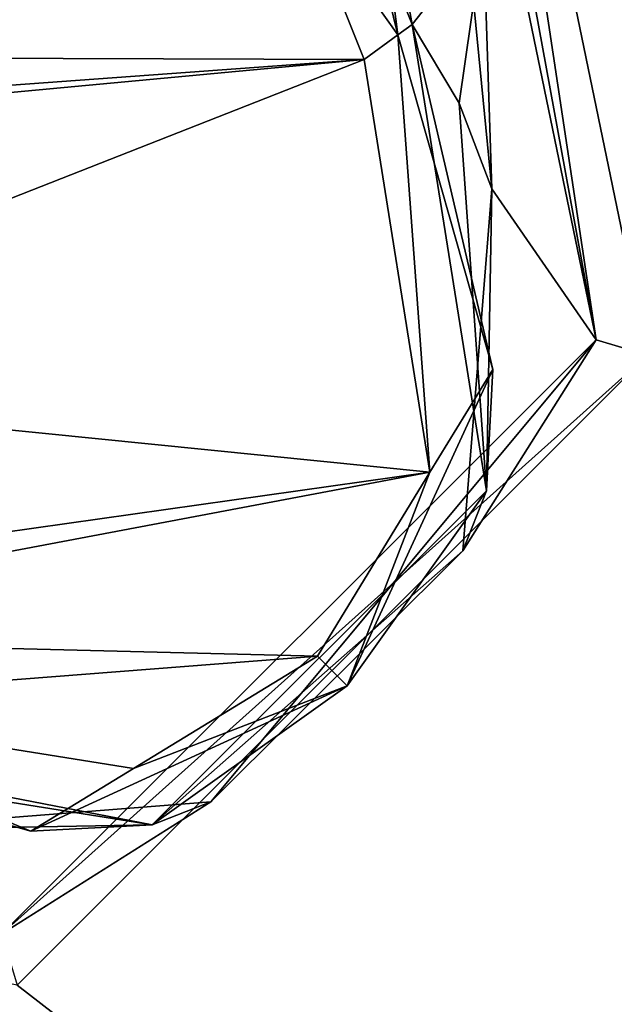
# Model space of a CAD drawing. Header units: metres. Extents: x -205 to 205, y -82 to 82.
# Tile 345 of 426: x 180 to 190, y -59 to -43. Entities that reach past the tile are written whole.
import ezdxf

# ---------------------------------------------------------------- set-up
doc = ezdxf.new("R2010")
doc.units = ezdxf.units.M
doc.layers.add('solid_PRT0003', color=7, linetype='CONTINUOUS')

msp = doc.modelspace()

# ---------------------------------------------------------------- linework, layer by layer
at = {"layer": 'solid_PRT0003'}
for points in [[(0, -75), (0, 75), (200, 75)], [(200, -75), (0, -75), (200, 75)], [(190.144897, 48.536644, 1.5), (187.110992, 33.837666, 1.5), (190.144897, -48.536655, 1.5)], [(187.110992, 33.837666, 1.5), (187.110992, -33.837666, 1.5), (190.144897, -48.536655, 1.5)], [(189.28006, -48.275169, 2.071429), (187.110992, -33.837666, 1.5), (186.701523, -34.181252, 1.654846)], [(189.28006, -48.275169, 2.071429), (190.144897, -48.536655, 1.5), (187.110992, -33.837666, 1.5)], [(189.28006, -48.275169, 2.071429), (186.701523, -34.181252, 1.654846), (186.418869, -34.41843, 2.071429)], [(187.528244, -45.732796, 3.5), (189.28006, -48.275169, 2.071429), (186.418869, -34.41843, 2.071429)], [(187.385162, -41.437363, 3.5), (187.528244, -45.732796, 3.5), (186.418869, -34.41843, 2.071429)], [(185.945313, -43.140484, 13.207107), (184.640884, -37.822865, 13.5), (184.271286, -40.784054, 13.5)], [(185.945313, -43.140484, 13.207107), (185.298721, -38.082176, 13.207107), (184.640884, -37.822865, 13.5)], [(185.263214, -40.657196, 12.5), (185.298721, -38.082176, 13.207107), (186.182022, -42.967983, 12.5)], [(185.945313, -43.140484, 13.207107), (186.182022, -42.967983, 12.5), (185.298721, -38.082176, 13.207107)], [(184.271286, -40.784054, 13.5), (172.731873, -41.742641, 13.5), (168.489243, -43.5, 13.5)], [(185.373962, -43.557079, 13.5), (184.271286, -40.784054, 13.5), (168.489243, -43.5, 13.5)], [(185.945313, -43.140484, 13.207107), (184.271286, -40.784054, 13.5), (185.373962, -43.557079, 13.5)], [(185.263214, -40.657196, 3.5), (186.182022, -42.967983, 3.5), (187.385162, -41.437363, 3.5)], [(185.263214, -40.657196, 3.5), (186.182022, -42.967983, 12.5), (186.182022, -42.967983, 3.5)], [(185.263214, -40.657196, 3.5), (185.263214, -40.657196, 12.5), (186.182022, -42.967983, 12.5)], [(186.97757, -44.290825, 3.5), (187.385162, -41.437363, 3.5), (186.182022, -42.967983, 3.5)], [(186.97757, -44.290825, 3.5), (187.528244, -45.732796, 3.5), (187.385162, -41.437363, 3.5)], [(187.542068, -48.77877, 13.207107), (186.182022, -42.967983, 12.5), (185.945313, -43.140484, 13.207107)], [(187.433594, -50.821213, 12.5), (186.182022, -42.967983, 3.5), (186.182022, -42.967983, 12.5)], [(186.97757, -44.290825, 3.5), (186.182022, -42.967983, 3.5), (187.433594, -50.821213, 12.5)], [(187.433594, -50.821213, 12.5), (186.182022, -42.967983, 12.5), (187.542068, -48.77877, 13.207107)], [(185.945313, -43.140484, 13.207107), (185.373962, -43.557079, 13.5), (186.484329, -50.506695, 13.5)], [(187.542068, -48.77877, 13.207107), (185.945313, -43.140484, 13.207107), (186.484329, -50.506695, 13.5)], [(164.703217, -45.059738, 13.5), (185.373962, -43.557079, 13.5), (168.489243, -43.5, 13.5)], [(164.703217, -45.059738, 13.5), (169.253387, -45.059544, 13.5), (185.373962, -43.557079, 13.5)], [(169.253387, -45.059544, 13.5), (171.528473, -49, 13.5), (185.373962, -43.557079, 13.5)], [(171.528473, -49, 13.5), (186.484329, -50.506695, 13.5), (185.373962, -43.557079, 13.5)], [(186.97757, -44.290825, 3.5), (187.433594, -50.821213, 12.5), (187.528244, -45.732796, 3.5)], [(187.528244, -45.732796, 3.5), (187.036209, -51.828949, 2.822931), (189.28006, -48.275169, 2.071429)], [(187.433594, -50.821213, 12.5), (187.036209, -51.828949, 2.822931), (187.528244, -45.732796, 3.5)], [(112.783806, -45.809784, 1.5), (109.640572, -46.364033, 1.5), (200, -75, 1.5)], [(164.837662, -56.110996, 1.5), (112.783806, -45.809784, 1.5), (200, -75, 1.5)], [(109.640572, -46.364033, 1.5), (106.87645, -47.959885, 1.5), (200, -75, 1.5)], [(106.87645, -47.959885, 1.5), (97.162331, -56.110996, 1.5), (200, -75, 1.5)], [(189.28006, -48.275169, 2.071429), (179.275162, -58.280056, 2.071429), (190.144897, -48.536655, 1.5)], [(182.797363, -56.056679, 2.822942), (179.275162, -58.280056, 2.071429), (189.28006, -48.275169, 2.071429)], [(187.036209, -51.828949, 2.822931), (182.797363, -56.056679, 2.822942), (189.28006, -48.275169, 2.071429)], [(179.275162, -58.280056, 2.071429), (179.536636, -59.144901, 1.5), (190.144897, -48.536655, 1.5)], [(190.144897, -48.536655, 1.5), (179.536636, -59.144901, 1.5), (200, -75, 1.5)], [(187.542068, -48.77877, 13.207107), (186.484329, -50.506695, 13.5), (185.090637, -54.101398, 13.207107)], [(187.433594, -50.821213, 12.5), (187.542068, -48.77877, 13.207107), (185.090637, -54.101398, 13.207107)], [(171.528473, -49, 13.5), (169.253723, -52.940262, 13.5), (186.484329, -50.506695, 13.5)], [(169.253723, -52.940262, 13.5), (171.773163, -53.28204, 13.5), (186.484329, -50.506695, 13.5)], [(171.773163, -53.28204, 13.5), (184.590591, -53.601444, 13.5), (186.484329, -50.506695, 13.5)], [(185.090637, -54.101398, 13.207107), (186.484329, -50.506695, 13.5), (184.590591, -53.601444, 13.5)], [(181.810455, -56.444366, 12.5), (187.036209, -51.828949, 2.822931), (187.433594, -50.821213, 12.5)], [(181.810455, -56.444366, 12.5), (187.433594, -50.821213, 12.5), (185.090637, -54.101398, 13.207107)], [(181.810455, -56.444366, 12.5), (182.797363, -56.056679, 2.822942), (187.036209, -51.828949, 2.822931)], [(171.773163, -53.28204, 13.5), (174.546173, -54.384617, 13.5), (184.590591, -53.601444, 13.5)], [(174.546173, -54.384617, 13.5), (181.495804, -55.495132, 13.5), (184.590591, -53.601444, 13.5)], [(185.090637, -54.101398, 13.207107), (184.590591, -53.601444, 13.5), (181.495804, -55.495132, 13.5)], [(185.090637, -54.101398, 13.207107), (181.495804, -55.495132, 13.5), (179.768005, -56.552834, 13.207107)], [(181.810455, -56.444366, 12.5), (185.090637, -54.101398, 13.207107), (179.768005, -56.552834, 13.207107)], [(179.768005, -56.552834, 13.207107), (174.546173, -54.384617, 13.5), (174.129715, -54.956078, 13.207107)], [(179.768005, -56.552834, 13.207107), (181.495804, -55.495132, 13.5), (174.546173, -54.384617, 13.5)], [(181.810455, -56.444366, 12.5), (174.129715, -54.956078, 13.207107), (173.957214, -55.192783, 12.5)], [(181.810455, -56.444366, 12.5), (179.768005, -56.552834, 13.207107), (174.129715, -54.956078, 13.207107)], [(181.810455, -56.444366, 12.5), (173.957214, -55.192783, 12.5), (176.700027, -56.53273, 3.5)], [(97.162331, -56.110996, 1.5), (82.463348, -59.144897, 1.5), (200, -75, 1.5)], [(179.536636, -59.144901, 1.5), (164.837662, -56.110996, 1.5), (200, -75, 1.5)], [(182.797363, -56.056679, 2.822942), (176.700027, -56.53273, 3.5), (179.275162, -58.280056, 2.071429)], [(181.810455, -56.444366, 12.5), (176.700027, -56.53273, 3.5), (182.797363, -56.056679, 2.822942)], [(48.536644, -59.144901, 1.5), (0, -75, 1.5), (200, -75, 1.5)], [(82.463348, -59.144897, 1.5), (48.536644, -59.144901, 1.5), (200, -75, 1.5)]]:
    msp.add_3dface(points, dxfattribs=at)

doc.saveas('drawing.dxf')
